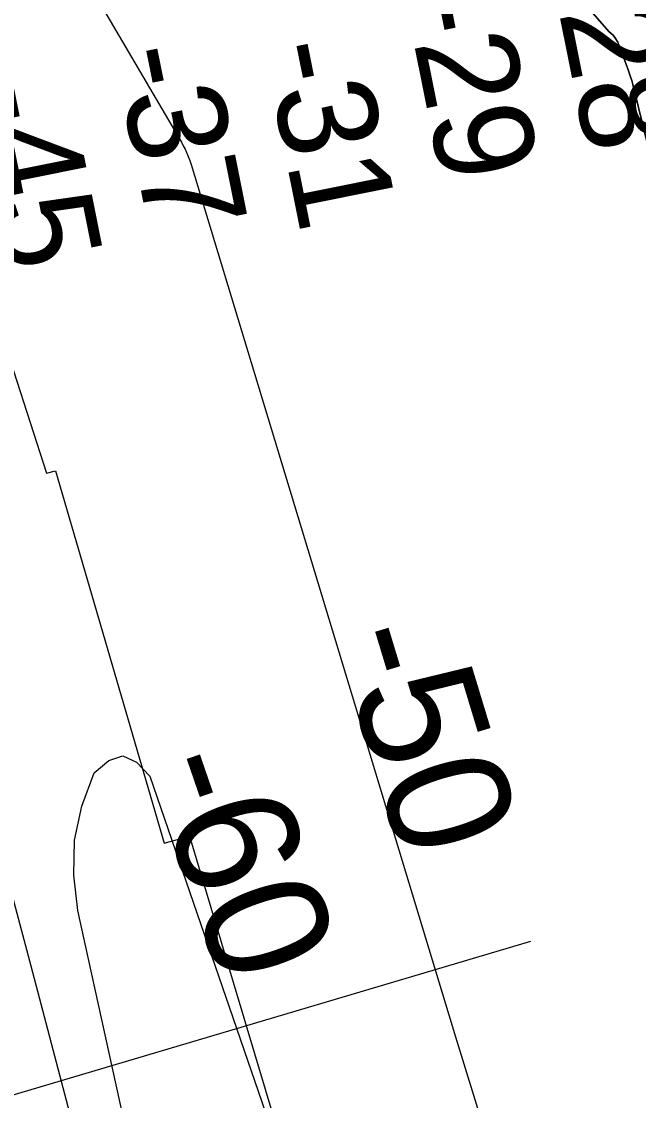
# Model space of a CAD drawing. Extents: x 3161665 to 3199565, y 885729 to 911164.
# Drawn here: x 3177401 to 3177817, y 892287 to 893014 of the extents above; entities that cross this region are included whole.
import ezdxf

# ---------------------------------------------------------------- set-up
doc = ezdxf.new("R2010")
doc.units = 0
for name, color, linetype in [('V-RIVR-IDEN', 7, 'Continuous'), ('V-RIVR-RANG', 7, 'Continuous'), ('V-RRAP-RVMT', 7, 'Continuous'), ('V-TOPO-DPTH', 7, 'Continuous'), ('V-TOPO-MAJR', 7, 'Continuous'), ('V-TOPO-MAJR-IDEN', 7, 'Continuous'), ('V-TOPO-MINR', 7, 'Continuous'), ('V-TOPO-MINR-IDEN', 7, 'Continuous')]:
    doc.layers.add(name, color=color, linetype=linetype)

msp = doc.modelspace()

# ---------------------------------------------------------------- linework, layer by layer
at = {"layer": 'V-RIVR-RANG'}
msp.add_line((3176861.32, 892132.3), (3177744.39, 892393.9), dxfattribs=at)
at = {"layer": 'V-RRAP-RVMT'}
for p, q in [((3177377.27, 892834.7), (3177417.82, 892709.4)), ((3177417.82, 892709.4), (3177423.82, 892710.88)), ((3177423.82, 892710.88), (3177497.13, 892459.94)), ((3177497.13, 892459.94), (3177514.33, 892464.77)), ((3177514.33, 892464.77), (3177588.39, 892216.72))]:
    msp.add_line(p, q, dxfattribs=at)
at = {"layer": 'V-TOPO-DPTH'}
for points in [[(3177840.43, 892860.95), (3177813.21, 892971.26), (3177812.51, 892973.92), (3177811.74, 892976.57), (3177810.89, 892979.19), (3177809.98, 892981.79), (3177803.95, 892998.12), (3177803.19, 892999.85), (3177801.22, 893003.05), (3177800.01, 893004.5), (3177797.16, 893006.96), (3177266.18, 893615.54)], [(3177266.18, 893615.54), (3177797.16, 893006.96), (3177800.01, 893004.5), (3177801.22, 893003.05), (3177803.19, 892999.85), (3177803.95, 892998.12), (3177809.98, 892981.79), (3177810.89, 892979.19), (3177811.74, 892976.57), (3177812.51, 892973.92), (3177813.21, 892971.26), (3177840.43, 892860.95)]]:
    msp.add_lwpolyline(points, dxfattribs=at)
at = {"layer": 'V-TOPO-MAJR'}
for points in [[(3177695.24, 891162.82), (3177672.41, 891260.74), (3177644.89, 891381.81), (3177617.82, 891502.99), (3177541.9, 891847.5), (3177536.22, 891872.68), (3177530.36, 891897.83), (3177524.25, 891922.91), (3177517.98, 891947.95), (3177433.46, 892277.95), (3177407.5, 892377.09), (3177380.84, 892476.04), (3177353.12, 892574.69), (3177324.69, 892673.15), (3177280.91, 892821.76), (3177273.72, 892845.73), (3177266.38, 892869.65), (3176888.97, 893555.49)], [(3177402.44, 893113.57), (3177506.09, 892936.89), (3177507.44, 892934.61), (3177508.8, 892932.34), (3177510.09, 892930.04), (3177511.25, 892927.66), (3177513.38, 892922.89), (3177514.5, 892920.18), (3177515.43, 892917.41), (3177693.7, 892329.44), (3177712.41, 892269.05), (3177731.6, 892208.83), (3177751.52, 892148.84), (3177771.92, 892089.01), (3177794.82, 892023.17), (3177804.56, 891996.55), (3177814.87, 891970.16), (3178261.04, 891214.58)]]:
    msp.add_lwpolyline(points, dxfattribs=at)
at = {"layer": 'V-TOPO-MINR'}
for points in [[(3177266.18, 893615.54), (3177797.16, 893006.96), (3177800.01, 893004.5), (3177801.22, 893003.05), (3177803.19, 892999.85), (3177803.95, 892998.12), (3177809.98, 892981.79), (3177810.89, 892979.19), (3177811.74, 892976.57), (3177812.51, 892973.92), (3177813.21, 892971.26), (3177840.43, 892860.95)], [(3177714.87, 891162.77), (3177557.39, 891876.95), (3177554.5, 891890.08), (3177551.6, 891903.2), (3177548.71, 891916.33), (3177545.82, 891929.46), (3177438.97, 892414.63), (3177436.23, 892438.46), (3177436.6, 892461.93), (3177441.67, 892484.84), (3177449.86, 892507.38), (3177459.78, 892515.64), (3177469.41, 892518.85)], [(3177469.41, 892518.85), (3177478.59, 892514.52), (3177487.47, 892505.15), (3177624.29, 892107.98), (3177632.07, 892085.02), (3177639.69, 892062.01), (3177647.09, 892038.92), (3177654.33, 892015.78), (3177663.73, 891985.18), (3177666.15, 891977.3), (3177668.58, 891969.42), (3177671, 891961.54), (3177673.42, 891953.66), (3177675.88, 891945.8), (3177678.39, 891937.95), (3177680.98, 891930.12), (3177683.62, 891922.31), (3178082.81, 891161.75)]]:
    msp.add_lwpolyline(points, dxfattribs=at)

# ---------------------------------------------------------------- texts
at = {"layer": 'V-RIVR-IDEN'}
msp.add_text('September', height=83, rotation=294.42367, dxfattribs=at).set_placement((3177137.89, 892560.77))
at = {"layer": 'V-RIVR-RANG'}
for s, p in [('-28', (3177757.46, 893049.36)), ('-29', (3177659.53, 893029.12)), ('-31', (3177564.04, 892996.72)), ('-37', (3177462.68, 892993.54)), ('-45', (3177365.53, 892969.42))]:
    msp.add_text(s, height=67, rotation=281.37028, dxfattribs=at).set_placement(p)
at = {"layer": 'V-TOPO-MAJR-IDEN'}
msp.add_text('-50', height=83, rotation=286.86662, dxfattribs=at).set_placement((3177611.89, 892599.26))
at = {"layer": 'V-TOPO-MINR-IDEN'}
msp.add_text('-60', height=83, rotation=289.00811, dxfattribs=at).set_placement((3177484.93, 892512.51))

doc.saveas('drawing.dxf')
